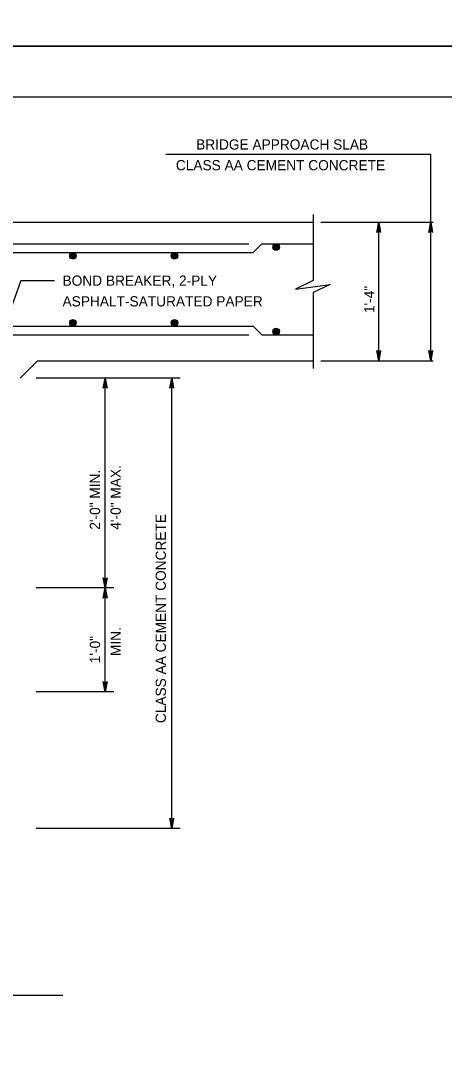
# Model space of a CAD drawing. Extents: x 636530 to 644067, y 294168 to 299122.
# Drawn here: x 639439.4 to 639563.5, y 295063.7 to 295364 of the extents above; entities that cross this region are included whole.
import ezdxf

# ---------------------------------------------------------------- set-up
doc = ezdxf.new("R2010")
doc.units = 0
doc.layers.add('1', color=7, linetype='Continuous')
doc.layers.add('PLT-BNDY', color=7, linetype='Continuous')

msp = doc.modelspace()

# ---------------------------------------------------------------- linework, layer by layer
at = {"layer": '1'}
for p, q in [((639832.78, 295341.48), (639046.78, 295341.48)), ((639481.96, 295324.75), (639559.52, 295324.75)), ((639559.52, 295264.18), (639559.52, 295324.75)), ((639525.07, 295307.08), (639525.07, 295287.68)), ((639418.22, 295304.82), (639525.07, 295304.82)), ((639527.28, 295304.82), (639560.2, 295304.82)), ((639544.28, 295264.18), (639544.28, 295304.82)), ((639424.96, 295298.47), (639506.24, 295298.47)), ((639507.51, 295295.93), (639510.05, 295298.47)), ((639510.05, 295298.47), (639525.07, 295298.47)), ((639423.64, 295295.93), (639507.51, 295295.93)), ((639439.47, 295287.72), (639429.14, 295258.78)), ((639439.47, 295287.72), (639449.35, 295287.72)), ((639525.07, 295284.16), (639525.07, 295261.87)), ((639423.64, 295274.34), (639507.51, 295274.34)), ((639507.51, 295274.34), (639510.05, 295271.8)), ((639424.96, 295271.8), (639506.24, 295271.8)), ((639510.05, 295271.8), (639525.07, 295271.8)), ((639439.24, 295259.09), (639444.33, 295264.18)), ((639444.33, 295264.18), (639525.07, 295264.18)), ((639527.28, 295264.18), (639560.2, 295264.18)), ((639486.17, 295259.09), (639443.98, 295259.09)), ((639464.14, 295197.57), (639464.14, 295259.09)), ((639483.65, 295127.02), (639483.65, 295259.09)), ((639466.66, 295197.57), (639443.98, 295197.57)), ((639464.14, 295167.08), (639464.14, 295197.57)), ((639466.66, 295167.08), (639443.98, 295167.08)), ((639486.17, 295127.02), (639443.98, 295127.02)), ((639451.8, 295078.06), (639403.18, 295078.06))]:
    msp.add_line(p, q, dxfattribs=at)
for points in [[(639544.28, 295304.82), (639544.84, 295301.84), (639544.68, 295302.07), (639544.48, 295302.18), (639544.28, 295302.22), (639544.08, 295302.18), (639543.88, 295302.07), (639543.72, 295301.84), (639544.28, 295304.82), (639543.88, 295302.07), (639544.08, 295302.18), (639544.28, 295304.82), (639544.28, 295302.22), (639544.48, 295302.18), (639544.28, 295304.82), (639544.68, 295302.07)], [(639559.52, 295304.82), (639560.08, 295301.84), (639559.92, 295302.07), (639559.72, 295302.18), (639559.52, 295302.22), (639559.32, 295302.18), (639559.12, 295302.07), (639558.96, 295301.84), (639559.52, 295304.82), (639559.12, 295302.07), (639559.32, 295302.18), (639559.52, 295304.82), (639559.52, 295302.22), (639559.72, 295302.18), (639559.52, 295304.82), (639559.92, 295302.07)], [(639525.07, 295287.68), (639519.89, 295285.14), (639530.04, 295286.52), (639525.07, 295284.16)], [(639544.28, 295264.18), (639543.72, 295267.16), (639543.88, 295266.93), (639544.08, 295266.81), (639544.28, 295266.78), (639544.48, 295266.81), (639544.68, 295266.93), (639544.84, 295267.16), (639544.28, 295264.18), (639544.68, 295266.93), (639544.48, 295266.81), (639544.28, 295264.18), (639544.28, 295266.78), (639544.08, 295266.81), (639544.28, 295264.18), (639543.88, 295266.93)], [(639559.52, 295264.18), (639558.96, 295267.16), (639559.12, 295266.93), (639559.32, 295266.81), (639559.52, 295266.78), (639559.72, 295266.81), (639559.92, 295266.93), (639560.08, 295267.16), (639559.52, 295264.18), (639559.92, 295266.93), (639559.72, 295266.81), (639559.52, 295264.18), (639559.52, 295266.78), (639559.32, 295266.81), (639559.52, 295264.18), (639559.12, 295266.93)], [(639464.14, 295259.09), (639464.7, 295256.11), (639464.62, 295256.22), (639464.54, 295256.34), (639464.44, 295256.39), (639464.34, 295256.45), (639464.24, 295256.47), (639464.14, 295256.49), (639464.04, 295256.47), (639463.94, 295256.45), (639463.84, 295256.39), (639463.74, 295256.34), (639463.66, 295256.22), (639463.58, 295256.11), (639464.14, 295259.09), (639463.66, 295256.22), (639463.74, 295256.34), (639464.14, 295259.09), (639463.84, 295256.39), (639463.94, 295256.45), (639464.14, 295259.09), (639464.04, 295256.47), (639464.14, 295256.49), (639464.14, 295259.09), (639464.24, 295256.47), (639464.34, 295256.45), (639464.14, 295259.09), (639464.44, 295256.39), (639464.54, 295256.34), (639464.14, 295259.09), (639464.62, 295256.22)], [(639483.65, 295259.09), (639484.21, 295256.11), (639484.13, 295256.22), (639484.05, 295256.34), (639483.95, 295256.39), (639483.85, 295256.45), (639483.75, 295256.47), (639483.65, 295256.49), (639483.55, 295256.47), (639483.45, 295256.45), (639483.35, 295256.39), (639483.25, 295256.34), (639483.17, 295256.22), (639483.09, 295256.11), (639483.65, 295259.09), (639483.17, 295256.22), (639483.25, 295256.34), (639483.65, 295259.09), (639483.35, 295256.39), (639483.45, 295256.45), (639483.65, 295259.09), (639483.55, 295256.47), (639483.65, 295256.49), (639483.65, 295259.09), (639483.75, 295256.47), (639483.85, 295256.45), (639483.65, 295259.09), (639483.95, 295256.39), (639484.05, 295256.34), (639483.65, 295259.09), (639484.13, 295256.22)], [(639464.14, 295197.57), (639463.58, 295200.55), (639463.66, 295200.44), (639463.74, 295200.32), (639463.84, 295200.26), (639463.94, 295200.21), (639464.04, 295200.19), (639464.14, 295200.17), (639464.24, 295200.19), (639464.34, 295200.21), (639464.44, 295200.26), (639464.54, 295200.32), (639464.62, 295200.44), (639464.7, 295200.55), (639464.14, 295197.57), (639464.62, 295200.44), (639464.54, 295200.32), (639464.14, 295197.57), (639464.44, 295200.26), (639464.34, 295200.21), (639464.14, 295197.57), (639464.24, 295200.19), (639464.14, 295200.17), (639464.14, 295197.57), (639464.04, 295200.19), (639463.94, 295200.21), (639464.14, 295197.57), (639463.84, 295200.26), (639463.74, 295200.32), (639464.14, 295197.57), (639463.66, 295200.44)], [(639464.14, 295197.57), (639464.7, 295194.59), (639464.62, 295194.7), (639464.54, 295194.82), (639464.44, 295194.88), (639464.34, 295194.94), (639464.24, 295194.95), (639464.14, 295194.97), (639464.04, 295194.95), (639463.94, 295194.94), (639463.84, 295194.88), (639463.74, 295194.82), (639463.66, 295194.7), (639463.58, 295194.59), (639464.14, 295197.57), (639463.66, 295194.7), (639463.74, 295194.82), (639464.14, 295197.57), (639463.84, 295194.88), (639463.94, 295194.94), (639464.14, 295197.57), (639464.04, 295194.95), (639464.14, 295194.97), (639464.14, 295197.57), (639464.24, 295194.95), (639464.34, 295194.94), (639464.14, 295197.57), (639464.44, 295194.88), (639464.54, 295194.82), (639464.14, 295197.57), (639464.62, 295194.7)], [(639464.14, 295167.08), (639463.58, 295170.07), (639463.66, 295169.95), (639463.74, 295169.84), (639463.84, 295169.78), (639463.94, 295169.72), (639464.04, 295169.7), (639464.14, 295169.68), (639464.24, 295169.7), (639464.34, 295169.72), (639464.44, 295169.78), (639464.54, 295169.84), (639464.62, 295169.95), (639464.7, 295170.07), (639464.14, 295167.08), (639464.62, 295169.95), (639464.54, 295169.84), (639464.14, 295167.08), (639464.44, 295169.78), (639464.34, 295169.72), (639464.14, 295167.08), (639464.24, 295169.7), (639464.14, 295169.68), (639464.14, 295167.08), (639464.04, 295169.7), (639463.94, 295169.72), (639464.14, 295167.08), (639463.84, 295169.78), (639463.74, 295169.84), (639464.14, 295167.08), (639463.66, 295169.95)], [(639483.65, 295127.02), (639483.09, 295130), (639483.17, 295129.89), (639483.25, 295129.77), (639483.35, 295129.71), (639483.45, 295129.65), (639483.55, 295129.64), (639483.65, 295129.62), (639483.75, 295129.64), (639483.85, 295129.65), (639483.95, 295129.71), (639484.05, 295129.77), (639484.13, 295129.89), (639484.21, 295130), (639483.65, 295127.02), (639484.13, 295129.89), (639484.05, 295129.77), (639483.65, 295127.02), (639483.95, 295129.71), (639483.85, 295129.65), (639483.65, 295127.02), (639483.75, 295129.64), (639483.65, 295129.62), (639483.65, 295127.02), (639483.55, 295129.64), (639483.45, 295129.65), (639483.65, 295127.02), (639483.35, 295129.71), (639483.25, 295129.77), (639483.65, 295127.02), (639483.17, 295129.89)]]:
    msp.add_lwpolyline(points, dxfattribs=at)
for centre, radius in [((639514.25, 295297.52), 0.952), ((639514.25, 295297.52), 0.714), ((639514.25, 295297.52), 0.476), ((639514.25, 295297.52), 0.238), ((639454.72, 295294.98), 0.952), ((639454.72, 295294.98), 0.714), ((639454.72, 295294.98), 0.476), ((639454.72, 295294.98), 0.238), ((639484.48, 295294.98), 0.952), ((639484.48, 295294.98), 0.714), ((639484.48, 295294.98), 0.476), ((639484.48, 295294.98), 0.238), ((639454.72, 295275.29), 0.952), ((639454.72, 295275.29), 0.714), ((639484.48, 295275.29), 0.952), ((639484.48, 295275.29), 0.714), ((639454.72, 295275.29), 0.476), ((639454.72, 295275.29), 0.238), ((639484.48, 295275.29), 0.476), ((639484.48, 295275.29), 0.238), ((639514.25, 295272.75), 0.952), ((639514.25, 295272.75), 0.714), ((639514.25, 295272.75), 0.476), ((639514.25, 295272.75), 0.238)]:
    msp.add_circle(centre, radius, dxfattribs=at)
at = {"layer": 'PLT-BNDY'}
for points in [[(639006.78, 295950.48), (639847.78, 295950.48), (639847.78, 295356.48), (639006.78, 295356.48)], [(639006.78, 295356.48), (639847.78, 295356.48), (639847.78, 294762.48), (639006.78, 294762.48)]]:
    msp.add_lwpolyline(points, close=True, dxfattribs=at)

# ---------------------------------------------------------------- texts
at = {"layer": '1'}
for s, p in [('BRIDGE APPROACH SLAB', (639490.8, 295326.11)), ('CLASS AA CEMENT CONCRETE', (639484.86, 295320.04)), ('BOND BREAKER, 2-PLY ', (639451.67, 295286.18)), ('ASPHALT-SATURATED PAPER', (639451.67, 295280.11))]:
    msp.add_text(s, height=3, dxfattribs=at).set_placement(p)
for s, p in [('1\'-4"', (639543.02, 295278.16)), ('2\'-0" MIN.', (639462.66, 295214.64)), ('4\'-0" MAX.', (639468.73, 295214.64)), ('CLASS AA CEMENT CONCRETE', (639481.94, 295157.92)), ('1\'-0"', (639462.66, 295175.48)), ('MIN.', (639468.73, 295177.57))]:
    msp.add_text(s, height=3, rotation=90, dxfattribs=at).set_placement(p)

doc.saveas('drawing.dxf')
